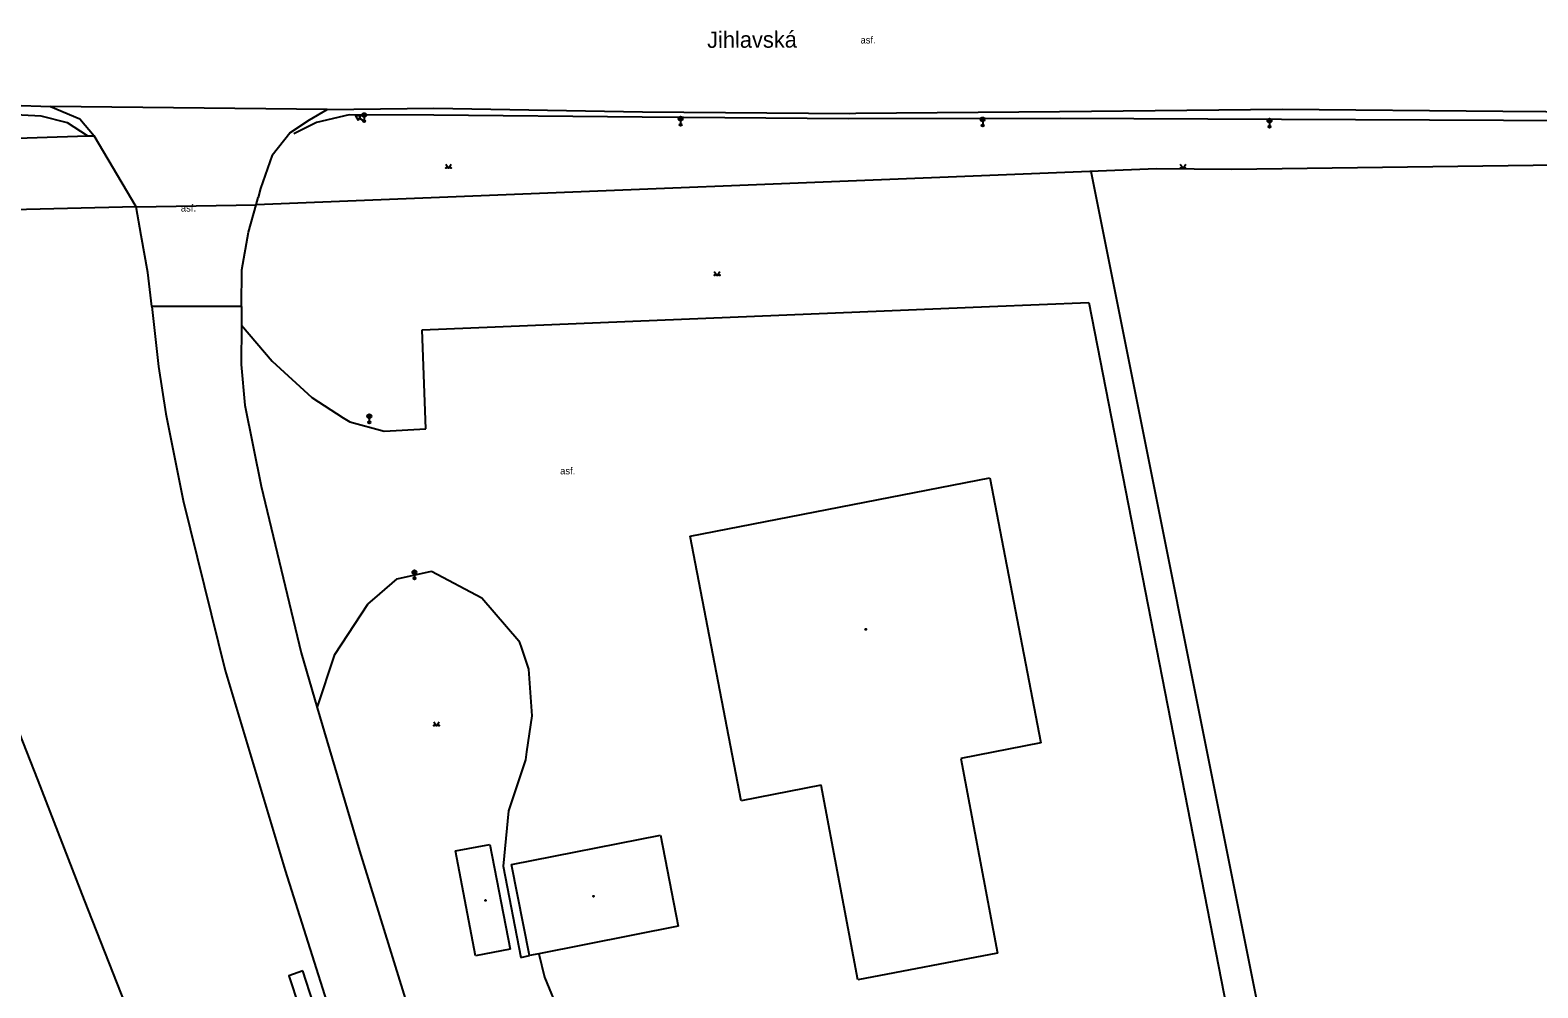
# Model space of a CAD drawing. Extents: x -602419 to -601554, y -1162937 to -1162362.
# Drawn here: x -602314.6 to -602176, y -1162808.2 to -1162720.1 of the extents above; entities that cross this region are included whole.
import ezdxf

# ---------------------------------------------------------------- set-up
doc = ezdxf.new("R2010")
doc.units = 0
doc.layers.add('Podklad', color=7, linetype='Continuous')

msp = doc.modelspace()

# ---------------------------------------------------------------- linework, layer by layer
at = {"layer": 'Podklad'}
for p, q in [((-602284.3489, -1162728.2259), (-602283.92, -1162728.5)), ((-602284.0525, -1162728.07), (-602283.7875, -1162727.805)), ((-602284.0525, -1162727.805), (-602283.7875, -1162728.07)), ((-602283.92, -1162728.125), (-602283.92, -1162728.5)), ((-602254.9625, -1162728.4), (-602254.6975, -1162728.135)), ((-602254.9625, -1162728.135), (-602254.6975, -1162728.4)), ((-602254.83, -1162728.455), (-602254.83, -1162728.83)), ((-602227.1925, -1162728.47), (-602226.9275, -1162728.205)), ((-602227.1925, -1162728.205), (-602226.9275, -1162728.47)), ((-602227.06, -1162728.525), (-602227.06, -1162728.9)), ((-602200.8225, -1162728.58), (-602200.5575, -1162728.315)), ((-602200.8225, -1162728.315), (-602200.5575, -1162728.58)), ((-602200.69, -1162728.635), (-602200.69, -1162729.01)), ((-602283.5825, -1162755.77), (-602283.3175, -1162755.505)), ((-602283.5825, -1162755.505), (-602283.3175, -1162755.77)), ((-602283.45, -1162755.825), (-602283.45, -1162756.2)), ((-602279.4325, -1162770.12), (-602279.1675, -1162769.855)), ((-602279.4325, -1162769.855), (-602279.1675, -1162770.12)), ((-602279.3, -1162770.175), (-602279.3, -1162770.55))]:
    msp.add_line(p, q, dxfattribs=at)
for points in [[(-602366.2199, -1162725.09), (-602346.99, -1162726.28), (-602335.5, -1162726.7199), (-602316.36, -1162727.02), (-602312.77, -1162727.14), (-602310.06, -1162728.28), (-602308.75, -1162729.84)], [(-602309.36, -1162729.86), (-602311.21, -1162728.65), (-602313.63, -1162728.03), (-602316.6, -1162727.87), (-602335.56, -1162727.26), (-602347, -1162726.75), (-602365.93, -1162725.9699)], [(-602365.9155, -1162725.9599), (-602360.83, -1162728.3839), (-602343.64, -1162730.9839), (-602309.36, -1162729.8599), (-602308.75, -1162729.84)], [(-602287.33, -1162727.43), (-602312.77, -1162727.14)], [(-602290.76, -1162729.56), (-602288.95, -1162728.38), (-602287.33, -1162727.43), (-602277.51, -1162727.31), (-602258.33, -1162727.63), (-602239.28, -1162727.78), (-602238.73, -1162727.77), (-602220.01, -1162727.62), (-602199.48, -1162727.38), (-602179.24, -1162727.59), (-602159.54, -1162727.7199), (-602139.68, -1162727.96)], [(-602139.6599, -1162728.68), (-602159.55, -1162728.53), (-602179.18, -1162728.45), (-602199.58, -1162728.34), (-602219.92, -1162728.24), (-602239.38, -1162728.28), (-602258.36, -1162728.14), (-602277.52, -1162727.96), (-602285.31, -1162727.92), (-602288.32, -1162728.61), (-602290.4, -1162729.67)], [(-602304.89, -1162736.39), (-602308.75, -1162729.84)], [(-602292.37, -1162731.64), (-602290.76, -1162729.56)], [(-602211.09, -1162732.87), (-602293.86, -1162736.19)], [(-602292.37, -1162731.64), (-602293.44, -1162734.68), (-602293.68, -1162735.53)], [(-602276.42, -1162732.445), (-602276.17, -1162732.82), (-602275.92, -1162732.445)], [(-602204.1599, -1162732.95), (-602211.09, -1162732.87)], [(-602208.89, -1162732.455), (-602208.64, -1162732.83), (-602208.39, -1162732.455)], [(-602144.13, -1162732.15), (-602204.1599, -1162732.95)], [(-602217.12, -1162733.11), (-602201.23, -1162812.54)], [(-602293.86, -1162736.19), (-602293.68, -1162735.53)], [(-602304.89, -1162736.39), (-602346.56, -1162737.4)], [(-602304.89, -1162736.39), (-602293.86, -1162736.19)], [(-602303.45, -1162745.56), (-602303.81, -1162742.42), (-602304.44, -1162739.02), (-602304.89, -1162736.39)], [(-602295.19, -1162745.53), (-602295.1599, -1162742.1599), (-602294.56, -1162738.7), (-602293.86, -1162736.19)], [(-602251.73, -1162742.315), (-602251.48, -1162742.69), (-602251.23, -1162742.315)], [(-602226.42, -1162745.56), (-602217.3, -1162745.18)], [(-602217.3, -1162745.18), (-602204.08, -1162812.82)], [(-602295.19, -1162745.53), (-602303.45, -1162745.56)], [(-602303.45, -1162745.56), (-602302.82, -1162751.06)], [(-602295.19, -1162745.53), (-602295.21, -1162747.25), (-602295.24, -1162750.88)], [(-602278.6, -1162747.68), (-602226.42, -1162745.56)], [(-602295.21, -1162747.25), (-602292.37, -1162750.58)], [(-602278.26, -1162756.81), (-602278.6, -1162747.68)], [(-602388.93, -1162810.2), (-602395.51, -1162793.5), (-602403.24, -1162773.94), (-602409.71, -1162757.48), (-602405.07, -1162755.65), (-602403.4, -1162753.9), (-602403.15, -1162748.96), (-602362.29, -1162751.3), (-602344.45, -1162752.32), (-602325.79, -1162753.42), (-602326.07, -1162758.48), (-602319.53, -1162774.95), (-602313.93, -1162789.1599), (-602309.68, -1162800.1599), (-602304.38, -1162813.56), (-602300.54, -1162823.33)], [(-602295.24, -1162750.88), (-602294.9, -1162754.63)], [(-602292.37, -1162750.58), (-602288.74, -1162753.9099)], [(-602302.82, -1162751.06), (-602302.1599, -1162755.42)], [(-602294.9, -1162754.63), (-602293.39, -1162762.06)], [(-602288.74, -1162753.9099), (-602285.84, -1162755.78)], [(-602302.1599, -1162755.42), (-602300.55, -1162763.38)], [(-602285.84, -1162755.78), (-602285.25, -1162756.1599)], [(-602285.25, -1162756.1599), (-602282.09, -1162757.02)], [(-602282.09, -1162757.02), (-602278.26, -1162756.81)], [(-602253.96, -1162766.6599), (-602226.39, -1162761.32)], [(-602226.39, -1162761.32), (-602221.7, -1162785.68)], [(-602300.55, -1162763.38), (-602296.71, -1162779.04)], [(-602293.39, -1162762.06), (-602289.73, -1162777.4)], [(-602249.27, -1162791.02), (-602253.96, -1162766.6599)], [(-602280.9, -1162770.6), (-602277.7199, -1162769.89)], [(-602277.7199, -1162769.89), (-602273.11, -1162772.33)], [(-602282.49, -1162771.9699), (-602280.9, -1162770.6)], [(-602286.62, -1162777.56), (-602283.59, -1162772.92)], [(-602283.59, -1162772.92), (-602282.49, -1162771.9699)], [(-602273.11, -1162772.33), (-602269.69, -1162776.3)], [(-602269.69, -1162776.3), (-602269.52, -1162776.8)], [(-602269.52, -1162776.8), (-602268.8, -1162778.92)], [(-602289.73, -1162777.4), (-602288.24, -1162782.45), (-602284.36, -1162795.62)], [(-602288.24, -1162782.45), (-602286.62, -1162777.56)], [(-602296.71, -1162779.04), (-602291.18, -1162797.42), (-602284.9099, -1162817.3)], [(-602268.8, -1162778.92), (-602268.52, -1162783.19)], [(-602277.53, -1162783.735), (-602277.28, -1162784.11), (-602277.03, -1162783.735)], [(-602268.52, -1162783.19), (-602268.99, -1162786.51)], [(-602268.99, -1162786.51), (-602269.1, -1162787.24)], [(-602221.7, -1162785.68), (-602229.07, -1162787.12)], [(-602269.1, -1162787.24), (-602270.64, -1162791.94)], [(-602229.07, -1162787.12), (-602225.7, -1162805.02)], [(-602241.9, -1162789.58), (-602249.27, -1162791.02)], [(-602238.53, -1162807.48), (-602241.9, -1162789.58)], [(-602270.64, -1162791.94), (-602271.15, -1162797.03)], [(-602275.54, -1162795.63), (-602272.36, -1162795.02)], [(-602272.36, -1162795.02), (-602270.51, -1162804.67)], [(-602270.38, -1162796.88), (-602256.68, -1162794.18)], [(-602256.68, -1162794.18), (-602255.04, -1162802.55)], [(-602284.36, -1162795.62), (-602278.45, -1162814.74)], [(-602273.7, -1162805.28), (-602275.54, -1162795.63)], [(-602271.15, -1162797.03), (-602269.52, -1162805.44)], [(-602268.73, -1162805.25), (-602270.38, -1162796.88)], [(-602255.04, -1162802.55), (-602267.88, -1162805.08), (-602268.73, -1162805.25)], [(-602270.51, -1162804.67), (-602273.7, -1162805.28)], [(-602269.52, -1162805.44), (-602268.73, -1162805.25)], [(-602267.88, -1162805.08), (-602267.34, -1162807.24)], [(-602225.7, -1162805.02), (-602238.53, -1162807.48)], [(-602289.55, -1162806.66), (-602290.85, -1162807.1), (-602289.91, -1162809.99), (-602288.6, -1162809.6), (-602289.55, -1162806.66)], [(-602267.34, -1162807.24), (-602264.4699, -1162814.24)]]:
    msp.add_lwpolyline(points, dxfattribs=at)
msp.add_lwpolyline([(-602284.4835, -1162728.4366), (-602284.2143, -1162728.0153), (-602284.7138, -1162727.9928)], close=True, dxfattribs=at)
for centre, radius in [((-602283.92, -1162727.9375), 0.1875), ((-602283.92, -1162728.5), 0.1), ((-602283.92, -1162728.5), 0.0723), ((-602283.92, -1162728.5), 0.0438), ((-602254.83, -1162728.2675), 0.1875), ((-602254.83, -1162728.83), 0.1), ((-602254.83, -1162728.83), 0.0723), ((-602227.06, -1162728.3375), 0.1875), ((-602200.69, -1162728.4475), 0.1875), ((-602254.83, -1162728.83), 0.0438), ((-602227.06, -1162728.9), 0.1), ((-602227.06, -1162728.9), 0.0723), ((-602227.06, -1162728.9), 0.0438), ((-602200.69, -1162729.01), 0.1), ((-602200.69, -1162729.01), 0.0723), ((-602200.69, -1162729.01), 0.0438), ((-602276.3951, -1162732.7949), 0.025), ((-602275.9454, -1162732.7949), 0.025), ((-602208.8651, -1162732.8049), 0.025), ((-602208.4154, -1162732.8049), 0.025), ((-602251.7051, -1162742.6649), 0.025), ((-602251.2554, -1162742.6649), 0.025), ((-602283.45, -1162755.6375), 0.1875), ((-602283.45, -1162756.2), 0.1), ((-602283.45, -1162756.2), 0.0723), ((-602283.45, -1162756.2), 0.0438), ((-602279.3, -1162769.9875), 0.1875), ((-602279.3, -1162770.55), 0.1), ((-602279.3, -1162770.55), 0.0723), ((-602279.3, -1162770.55), 0.0438), ((-602237.81, -1162775.24), 0.045), ((-602237.81, -1162775.24), 0.0199), ((-602277.5051, -1162784.0849), 0.025), ((-602277.0554, -1162784.0849), 0.025), ((-602272.76, -1162800.17), 0.045), ((-602272.76, -1162800.17), 0.0199), ((-602262.83, -1162799.79), 0.045), ((-602262.83, -1162799.79), 0.0199)]:
    msp.add_circle(centre, radius, dxfattribs=at)

# ---------------------------------------------------------------- texts
msp.add_text('Jihlavská', height=1.5, rotation=0.22, dxfattribs=at).set_placement((-602252.39, -1162721.76))
for p in [(-602238.54, -1162721.35), (-602301.02, -1162736.81), (-602266.15, -1162760.99)]:
    msp.add_text(' asf.', height=0.65, dxfattribs=at).set_placement(p)

doc.saveas('drawing.dxf')
